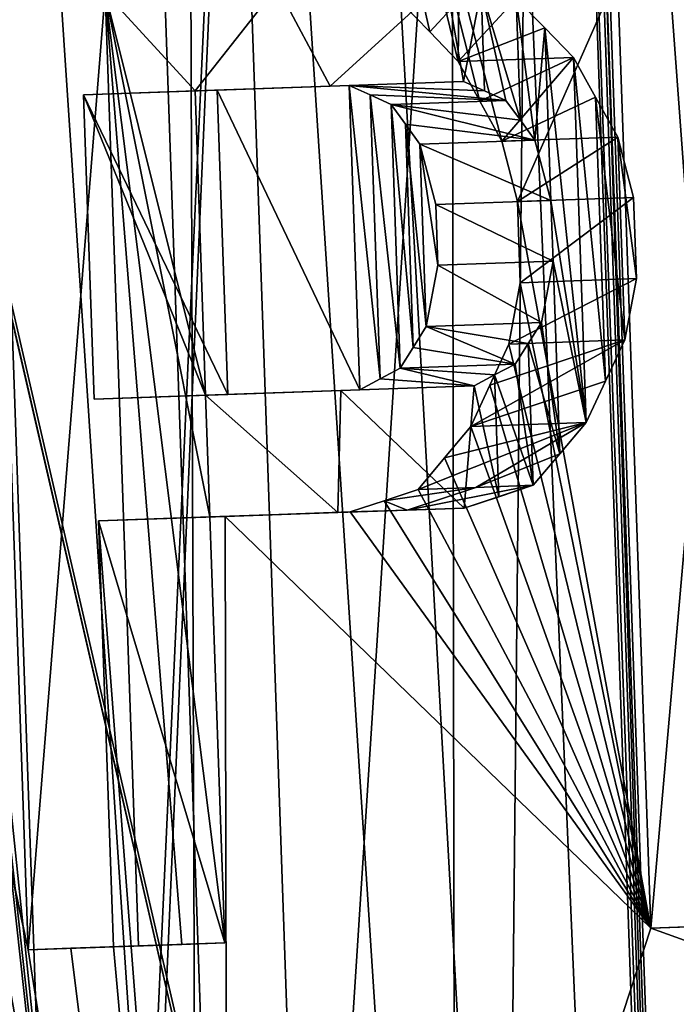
# Model space of a CAD drawing. Header units: millimetres. Extents: x -12 to 310, y -379 to 242.
# Tile 1039 of 1056: x 296.495 to 296.908, y -6.348 to -5.729. Entities that reach past the tile are written whole.
import ezdxf

# ---------------------------------------------------------------- set-up
doc = ezdxf.new("R2010")
doc.units = ezdxf.units.MM
doc.header["$LTSCALE"] = 65.185185
for name, color, linetype in [('3074', 7, 'CONTINUOUS'), ('3214', 7, 'CONTINUOUS'), ('3216', 7, 'CONTINUOUS'), ('3234', 7, 'CONTINUOUS'), ('3243', 7, 'CONTINUOUS'), ('3252', 7, 'CONTINUOUS'), ('3279', 7, 'CONTINUOUS'), ('3321', 7, 'CONTINUOUS'), ('3322', 7, 'CONTINUOUS'), ('3337', 7, 'CONTINUOUS'), ('3338', 7, 'CONTINUOUS'), ('3339', 7, 'CONTINUOUS'), ('3340', 7, 'CONTINUOUS'), ('3414', 7, 'CONTINUOUS'), ('3415', 7, 'CONTINUOUS'), ('3416', 7, 'CONTINUOUS'), ('3417', 7, 'CONTINUOUS'), ('3418', 7, 'CONTINUOUS'), ('3959', 7, 'CONTINUOUS'), ('3999', 7, 'CONTINUOUS'), ('4000', 7, 'CONTINUOUS'), ('4009', 7, 'CONTINUOUS'), ('4010', 7, 'CONTINUOUS'), ('4011', 7, 'CONTINUOUS'), ('4014', 7, 'CONTINUOUS'), ('4015', 7, 'CONTINUOUS'), ('4016', 7, 'CONTINUOUS'), ('4017', 7, 'CONTINUOUS'), ('4018', 7, 'CONTINUOUS'), ('4019', 7, 'CONTINUOUS'), ('4020', 7, 'CONTINUOUS'), ('4021', 7, 'CONTINUOUS'), ('4022', 7, 'CONTINUOUS'), ('4023', 7, 'CONTINUOUS'), ('4024', 7, 'CONTINUOUS'), ('4025', 7, 'CONTINUOUS'), ('4026', 7, 'CONTINUOUS'), ('4027', 7, 'CONTINUOUS'), ('4028', 7, 'CONTINUOUS'), ('4029', 7, 'CONTINUOUS'), ('4030', 7, 'CONTINUOUS'), ('4031', 7, 'CONTINUOUS'), ('4032', 7, 'CONTINUOUS'), ('4033', 7, 'CONTINUOUS'), ('4034', 7, 'CONTINUOUS')]:
    doc.layers.add(name, color=color, linetype=linetype)

msp = doc.modelspace()

# ---------------------------------------------------------------- linework, layer by layer
at = {"layer": '3074', "linetype": 'CONTINUOUS'}
for points in [[(75.3, -6.19459, -85), (75.3, 14, -85), (300.1, 14, -85), (75.3, -6.19459, -85)], [(75.3, -6.19459, -85), (300.1, 14, -85), (170.62996, 2.20925, -85), (75.3, -6.19459, -85)]]:
    msp.add_3dface(points, dxfattribs=at)
at = {"layer": '3214', "linetype": 'CONTINUOUS'}
for points in [[(295.97253, -1.52911, -54.60916), (296.81304, -9.20446, -54.96133), (300.35955, -1.37592, -58.99967), (295.97253, -1.52911, -54.60916)], [(296.81304, -9.20446, -54.96133), (301.23577, -9.05001, -60.20417), (300.35955, -1.37592, -58.99967), (296.81304, -9.20446, -54.96133)], [(290.24248, -9.4339, -53), (296.81304, -9.20446, -54.96133), (295.97253, -1.52911, -54.60916), (290.24248, -9.4339, -53)]]:
    msp.add_3dface(points, dxfattribs=at)
at = {"layer": '3216', "linetype": 'CONTINUOUS'}
for points in [[(295.96834, -1.52926, -75.39325), (301.96644, -1.3198, -65), (296.81304, -9.20446, -75.03867), (295.96834, -1.52926, -75.39325)], [(301.96644, -1.3198, -65), (301.1241, -5.85196, -69.79583), (296.81304, -9.20446, -75.03867), (301.96644, -1.3198, -65)], [(290.24248, -9.4339, -77), (295.96834, -1.52926, -75.39325), (296.81304, -9.20446, -75.03867), (290.24248, -9.4339, -77)], [(296.81304, -9.20446, -75.03867), (301.1241, -5.85196, -69.79583), (301.23577, -9.05001, -69.79583), (296.81304, -9.20446, -75.03867)]]:
    msp.add_3dface(points, dxfattribs=at)
at = {"layer": '3234', "linetype": 'CONTINUOUS'}
for points in [[(294.90485, 0.93512, -56.29446), (298.57859, 1.06341, -59.96436), (297.36202, -9.68559, -57.89358), (294.90485, 0.93512, -56.29446)], [(290.25992, -9.9336, -54.95), (294.90485, 0.93512, -56.29446), (297.36202, -9.68559, -57.89358), (290.25992, -9.9336, -54.95)]]:
    msp.add_3dface(points, dxfattribs=at)
at = {"layer": '3243', "linetype": 'CONTINUOUS'}
for points in [[(299.93038, 1.11062, -65), (294.91052, 0.93532, -73.70228), (300.3038, -9.58286, -65), (299.93038, 1.11062, -65)], [(294.91052, 0.93532, -73.70228), (290.25992, -9.9336, -75.05), (297.36202, -9.68559, -72.10642), (294.91052, 0.93532, -73.70228)], [(300.3038, -9.58286, -65), (294.91052, 0.93532, -73.70228), (297.36202, -9.68559, -72.10642), (300.3038, -9.58286, -65)]]:
    msp.add_3dface(points, dxfattribs=at)
at = {"layer": '3252', "linetype": 'CONTINUOUS'}
for points in [[(294.93208, -10.57093, -57.11792), (296.75393, -10.50731, -58.52997), (294.80832, -6.07251, -57.13765), (294.93208, -10.57093, -57.11792)], [(294.80832, -6.07251, -57.13765), (296.75393, -10.50731, -58.52997), (295.1906, -6.75189, -57.36234), (294.80832, -6.07251, -57.13765)]]:
    msp.add_3dface(points, dxfattribs=at)
at = {"layer": '3279', "linetype": 'CONTINUOUS'}
for points in [[(297.95573, -4.46169, -69.64707), (296.75393, -10.50731, -71.47003), (296.54453, -4.51097, -71.47003), (297.95573, -4.46169, -69.64707)], [(298.16513, -10.45803, -69.64707), (296.75393, -10.50731, -71.47003), (297.95573, -4.46169, -69.64707), (298.16513, -10.45803, -69.64707)], [(294.93208, -10.57093, -72.88208), (294.72269, -4.57459, -72.88208), (296.54453, -4.51097, -71.47003), (294.93208, -10.57093, -72.88208)], [(296.75393, -10.50731, -71.47003), (294.93208, -10.57093, -72.88208), (296.54453, -4.51097, -71.47003), (296.75393, -10.50731, -71.47003)]]:
    msp.add_3dface(points, dxfattribs=at)
at = {"layer": '3321', "linetype": 'CONTINUOUS'}
for points in [[(296.81558, -4.5015, -63.11433), (297.00922, -4.49474, -64.04833), (296.99007, -9.49846, -63.11433), (296.81558, -4.5015, -63.11433)], [(297.00922, -4.49474, -65.95167), (296.81558, -4.5015, -66.88567), (297.18372, -9.4917, -65.95167), (297.00922, -4.49474, -65.95167)], [(297.18372, -9.4917, -65.95167), (296.81558, -4.5015, -66.88567), (296.99007, -9.49846, -66.88567), (297.18372, -9.4917, -65.95167)]]:
    msp.add_3dface(points, dxfattribs=at)
at = {"layer": '3322', "linetype": 'CONTINUOUS'}
for points in [[(296.82214, -4.50127, -63.05733), (296.81558, -4.5015, -63.11433), (297.08608, -11.99663, -63), (296.82214, -4.50127, -63.05733)], [(296.81558, -4.5015, -63.11433), (296.99007, -9.49846, -63.11433), (297.08608, -11.99663, -63), (296.81558, -4.5015, -63.11433)], [(296.82434, -4.5012, -63), (296.82214, -4.50127, -63.05733), (297.08608, -11.99663, -63), (296.82434, -4.5012, -63)]]:
    msp.add_3dface(points, dxfattribs=at)
at = {"layer": '3337', "linetype": 'CONTINUOUS'}
for points in [[(296.31312, -4.51905, -60.28893), (296.82434, -4.5012, -61), (296.33949, -12.0227, -60.25001), (296.31312, -4.51905, -60.28893)], [(296.33949, -12.0227, -60.25001), (296.82434, -4.5012, -61), (297.08608, -11.99663, -61), (296.33949, -12.0227, -60.25001)]]:
    msp.add_3dface(points, dxfattribs=at)
at = {"layer": '3338', "linetype": 'CONTINUOUS'}
for points in [[(296.82434, -4.5012, -61), (296.66722, -4.50668, -61.45933), (297.08608, -11.99663, -61), (296.82434, -4.5012, -61)], [(296.66722, -4.50668, -61.45933), (296.26196, -4.52084, -61.72624), (297.08608, -11.99663, -61), (296.66722, -4.50668, -61.45933)], [(296.26196, -4.52084, -61.72624), (296.43646, -9.51779, -61.72624), (297.08608, -11.99663, -61), (296.26196, -4.52084, -61.72624)]]:
    msp.add_3dface(points, dxfattribs=at)
at = {"layer": '3339', "linetype": 'CONTINUOUS'}
for points in [[(296.4411, -4.51458, -62.09013), (296.59886, -4.50907, -62.4638), (296.61559, -9.51153, -62.09013), (296.4411, -4.51458, -62.09013)], [(296.59886, -4.50907, -62.4638), (296.77336, -9.50603, -62.4638), (296.61559, -9.51153, -62.09013), (296.59886, -4.50907, -62.4638)], [(296.4411, -4.51458, -62.09013), (296.61559, -9.51153, -62.09013), (296.43646, -9.51779, -61.72624), (296.4411, -4.51458, -62.09013)]]:
    msp.add_3dface(points, dxfattribs=at)
at = {"layer": '3340', "linetype": 'CONTINUOUS'}
for points in [[(296.76559, -4.50325, -62.70917), (296.82434, -4.5012, -63), (296.77336, -9.50603, -62.4638), (296.76559, -4.50325, -62.70917)], [(296.82434, -4.5012, -63), (297.08608, -11.99663, -63), (296.77336, -9.50603, -62.4638), (296.82434, -4.5012, -63)], [(296.59886, -4.50907, -62.4638), (296.76559, -4.50325, -62.70917), (296.77336, -9.50603, -62.4638), (296.59886, -4.50907, -62.4638)]]:
    msp.add_3dface(points, dxfattribs=at)
at = {"layer": '3414', "linetype": 'CONTINUOUS'}
for points in [[(296.82434, -4.5012, -69), (296.31312, -4.51905, -69.71107), (297.08608, -11.99663, -69), (296.82434, -4.5012, -69)], [(296.31312, -4.51905, -69.71107), (296.33359, -12.02291, -69.74999), (297.08608, -11.99663, -69), (296.31312, -4.51905, -69.71107)]]:
    msp.add_3dface(points, dxfattribs=at)
at = {"layer": '3415', "linetype": 'CONTINUOUS'}
for points in [[(296.66724, -4.50668, -68.54069), (296.82434, -4.5012, -69), (296.33949, -12.0227, -68.25001), (296.66724, -4.50668, -68.54069)], [(296.82434, -4.5012, -69), (297.08608, -11.99663, -69), (296.33949, -12.0227, -68.25001), (296.82434, -4.5012, -69)], [(296.26196, -4.52084, -68.27376), (296.66724, -4.50668, -68.54069), (296.43646, -9.51779, -68.27376), (296.26196, -4.52084, -68.27376)], [(296.43646, -9.51779, -68.27376), (296.66724, -4.50668, -68.54069), (296.33949, -12.0227, -68.25001), (296.43646, -9.51779, -68.27376)]]:
    msp.add_3dface(points, dxfattribs=at)
at = {"layer": '3416', "linetype": 'CONTINUOUS'}
for points in [[(296.59886, -4.50907, -67.5362), (296.4411, -4.51458, -67.90987), (296.77336, -9.50603, -67.5362), (296.59886, -4.50907, -67.5362)], [(296.4411, -4.51458, -67.90987), (296.26196, -4.52084, -68.27376), (296.61559, -9.51153, -67.90987), (296.4411, -4.51458, -67.90987)], [(296.4411, -4.51458, -67.90987), (296.61559, -9.51153, -67.90987), (296.77336, -9.50603, -67.5362), (296.4411, -4.51458, -67.90987)], [(296.26196, -4.52084, -68.27376), (296.43646, -9.51779, -68.27376), (296.61559, -9.51153, -67.90987), (296.26196, -4.52084, -68.27376)]]:
    msp.add_3dface(points, dxfattribs=at)
at = {"layer": '3417', "linetype": 'CONTINUOUS'}
for points in [[(296.82434, -4.5012, -67), (296.76559, -4.50325, -67.29083), (297.08608, -11.99663, -67), (296.82434, -4.5012, -67)], [(296.76559, -4.50325, -67.29083), (296.59886, -4.50907, -67.5362), (297.08608, -11.99663, -67), (296.76559, -4.50325, -67.29083)], [(296.59886, -4.50907, -67.5362), (296.77336, -9.50603, -67.5362), (297.08608, -11.99663, -67), (296.59886, -4.50907, -67.5362)]]:
    msp.add_3dface(points, dxfattribs=at)
at = {"layer": '3418', "linetype": 'CONTINUOUS'}
for points in [[(296.81558, -4.5015, -66.88567), (296.82214, -4.50127, -66.94267), (296.99007, -9.49846, -66.88567), (296.81558, -4.5015, -66.88567)], [(296.82214, -4.50127, -66.94267), (296.82434, -4.5012, -67), (296.99007, -9.49846, -66.88567), (296.82214, -4.50127, -66.94267)], [(296.99007, -9.49846, -66.88567), (296.82434, -4.5012, -67), (297.08608, -11.99663, -67), (296.99007, -9.49846, -66.88567)]]:
    msp.add_3dface(points, dxfattribs=at)
at = {"layer": '3959', "linetype": 'CONTINUOUS'}
for points in [[(296.87134, -5.70029, -58.82823), (296.56622, -4.91055, -58.53771), (296.80838, -5.843, -58.75472), (296.87134, -5.70029, -58.82823)], [(296.80838, -5.843, -58.75472), (296.56622, -4.91055, -58.53771), (296.7985, -5.80502, -58.74558), (296.80838, -5.843, -58.75472)], [(296.7985, -5.80502, -58.74558), (296.56622, -4.91055, -58.53771), (296.78478, -5.77995, -58.7319), (296.7985, -5.80502, -58.74558)], [(296.78478, -5.77995, -58.7319), (296.56622, -4.91055, -58.53771), (296.77104, -5.75489, -58.71825), (296.78478, -5.77995, -58.7319)], [(296.77104, -5.75489, -58.71825), (296.56622, -4.91055, -58.53771), (296.75319, -5.73635, -58.70009), (296.77104, -5.75489, -58.71825)], [(296.75319, -5.73635, -58.70009), (296.56622, -4.91055, -58.53771), (296.73529, -5.71778, -58.68198), (296.75319, -5.73635, -58.70009)], [(296.89228, -6.29992, -58.82823), (296.87134, -5.70029, -58.82823), (296.80838, -5.843, -58.75472), (296.89228, -6.29992, -58.82823)], [(296.50048, -6.3136, -58.42478), (296.47954, -5.71397, -58.42478), (296.40313, -5.85716, -58.347), (296.50048, -6.3136, -58.42478)], [(296.81016, -5.89403, -58.75472), (296.89228, -6.29992, -58.82823), (296.80838, -5.843, -58.75472), (296.81016, -5.89403, -58.75472)], [(296.41448, -5.92061, -58.35563), (296.50048, -6.3136, -58.42478), (296.40313, -5.85716, -58.347), (296.41448, -5.92061, -58.35563)], [(296.80296, -5.9326, -58.74558), (296.89228, -6.29992, -58.82823), (296.81016, -5.89403, -58.75472), (296.80296, -5.9326, -58.74558)], [(296.62652, -7.10959, -58.52123), (296.50048, -6.3136, -58.42478), (296.41448, -5.92061, -58.35563), (296.62652, -7.10959, -58.52123)], [(296.42114, -6.112, -58.35561), (296.62652, -7.10959, -58.52123), (296.41448, -5.92061, -58.35563), (296.42114, -6.112, -58.35561)], [(296.79102, -5.95857, -58.7319), (296.89228, -6.29992, -58.82823), (296.80296, -5.9326, -58.74558), (296.79102, -5.95857, -58.7319)], [(296.77905, -5.98454, -58.71825), (296.89228, -6.29992, -58.82823), (296.79102, -5.95857, -58.7319), (296.77905, -5.98454, -58.71825)], [(296.76254, -6.00426, -58.7001), (296.89228, -6.29992, -58.82823), (296.77905, -5.98454, -58.71825), (296.76254, -6.00426, -58.7001)], [(296.74598, -6.02404, -58.68198), (296.89228, -6.29992, -58.82823), (296.76254, -6.00426, -58.7001), (296.74598, -6.02404, -58.68198)], [(296.72459, -6.03114, -58.65941), (296.89228, -6.29992, -58.82823), (296.74598, -6.02404, -58.68198), (296.72459, -6.03114, -58.65941)], [(296.70312, -6.03825, -58.6369), (296.89228, -6.29992, -58.82823), (296.72459, -6.03114, -58.65941), (296.70312, -6.03825, -58.6369)], [(296.54478, -6.04381, -58.47716), (296.62652, -7.10959, -58.52123), (296.62444, -6.04103, -58.55655), (296.54478, -6.04381, -58.47716)], [(296.55413, -6.31173, -58.47716), (296.62652, -7.10959, -58.52123), (296.54478, -6.04381, -58.47716), (296.55413, -6.31173, -58.47716)], [(296.62444, -6.04103, -58.55655), (296.89228, -6.29992, -58.82823), (296.70312, -6.03825, -58.6369), (296.62444, -6.04103, -58.55655)], [(296.62652, -7.10959, -58.52123), (296.89228, -6.29992, -58.82823), (296.62444, -6.04103, -58.55655), (296.62652, -7.10959, -58.52123)], [(296.41426, -6.1761, -58.347), (296.62652, -7.10959, -58.52123), (296.42114, -6.112, -58.35561), (296.41426, -6.1761, -58.347)], [(296.40608, -6.20194, -58.33844), (296.62652, -7.10959, -58.52123), (296.41426, -6.1761, -58.347), (296.40608, -6.20194, -58.33844)], [(296.39787, -6.22777, -58.32987), (296.62652, -7.10959, -58.52123), (296.40608, -6.20194, -58.33844), (296.39787, -6.22777, -58.32987)], [(296.38052, -6.25393, -58.31278), (296.62652, -7.10959, -58.52123), (296.39787, -6.22777, -58.32987), (296.38052, -6.25393, -58.31278)], [(296.62652, -7.10959, -58.52123), (296.08109, -6.23883, -58.0458), (295.97604, -6.25528, -57.95691), (296.62652, -7.10959, -58.52123)], [(296.08109, -6.23883, -58.0458), (296.62652, -7.10959, -58.52123), (296.101, -6.26368, -58.06212), (296.08109, -6.23883, -58.0458)], [(296.36311, -6.28008, -58.29573), (296.62652, -7.10959, -58.52123), (296.38052, -6.25393, -58.31278), (296.36311, -6.28008, -58.29573)], [(295.97872, -6.33182, -57.95691), (296.62652, -7.10959, -58.52123), (295.97604, -6.25528, -57.95691), (295.97872, -6.33182, -57.95691)], [(296.101, -6.26368, -58.06212), (296.62652, -7.10959, -58.52123), (296.12087, -6.28854, -58.0785), (296.101, -6.26368, -58.06212)], [(296.34522, -6.29348, -58.27873), (296.62652, -7.10959, -58.52123), (296.36311, -6.28008, -58.29573), (296.34522, -6.29348, -58.27873)], [(296.12087, -6.28854, -58.0785), (296.62652, -7.10959, -58.52123), (296.14024, -6.30063, -58.09491), (296.12087, -6.28854, -58.0785)], [(296.32727, -6.30691, -58.26178), (296.62652, -7.10959, -58.52123), (296.34522, -6.29348, -58.27873), (296.32727, -6.30691, -58.26178)], [(296.89228, -6.29992, -58.82823), (297.73995, -6.60493, -59.89222), (297.04227, -6.29468, -58.99662), (296.89228, -6.29992, -58.82823)], [(296.62652, -7.10959, -58.52123), (296.15956, -6.31277, -58.11138), (296.14024, -6.30063, -58.09491), (296.62652, -7.10959, -58.52123)], [(296.62652, -7.10959, -58.52123), (297.73995, -6.60493, -59.89222), (296.89228, -6.29992, -58.82823), (296.62652, -7.10959, -58.52123)], [(296.30443, -6.31406, -58.24065), (296.62652, -7.10959, -58.52123), (296.32727, -6.30691, -58.26178), (296.30443, -6.31406, -58.24065)], [(296.15956, -6.31277, -58.11138), (296.62652, -7.10959, -58.52123), (296.18331, -6.31829, -58.13203), (296.15956, -6.31277, -58.11138)], [(296.28152, -6.32122, -58.2196), (296.62652, -7.10959, -58.52123), (296.30443, -6.31406, -58.24065), (296.28152, -6.32122, -58.2196)], [(296.50048, -6.3136, -58.42478), (296.62652, -7.10959, -58.52123), (296.52736, -6.31267, -58.45091), (296.50048, -6.3136, -58.42478)], [(296.62652, -7.10959, -58.52123), (296.55413, -6.31173, -58.47716), (296.52736, -6.31267, -58.45091), (296.62652, -7.10959, -58.52123)], [(296.18331, -6.31829, -58.13203), (296.62652, -7.10959, -58.52123), (296.20699, -6.32382, -58.15277), (296.18331, -6.31829, -58.13203)], [(296.20699, -6.32382, -58.15277), (296.62652, -7.10959, -58.52123), (296.24435, -6.32255, -58.18608), (296.20699, -6.32382, -58.15277)], [(296.24435, -6.32255, -58.18608), (296.62652, -7.10959, -58.52123), (296.28152, -6.32122, -58.2196), (296.24435, -6.32255, -58.18608)], [(295.80263, -6.33797, -57.81444), (296.62652, -7.10959, -58.52123), (295.97872, -6.33182, -57.95691), (295.80263, -6.33797, -57.81444)], [(295.62308, -6.34424, -57.67637), (296.62652, -7.10959, -58.52123), (295.80263, -6.33797, -57.81444), (295.62308, -6.34424, -57.67637)], [(295.49581, -6.34869, -57.5827), (296.62652, -7.10959, -58.52123), (295.54187, -6.34708, -57.61621), (295.49581, -6.34869, -57.5827)], [(296.62652, -7.10959, -58.52123), (295.62308, -6.34424, -57.67637), (295.54187, -6.34708, -57.61621), (296.62652, -7.10959, -58.52123)]]:
    msp.add_3dface(points, dxfattribs=at)
at = {"layer": '3999', "linetype": 'CONTINUOUS'}
msp.add_3dface([(296.89228, -6.29992, -58.82823), (297.04227, -6.29468, -58.99662), (296.96606, -6.29735, -58.76078), (296.89228, -6.29992, -58.82823)], dxfattribs=at)
at = {"layer": '4000', "linetype": 'CONTINUOUS'}
for points in [[(296.87134, -5.70029, -58.82823), (296.89228, -6.29992, -58.82823), (296.94512, -5.69771, -58.76078), (296.87134, -5.70029, -58.82823)], [(296.89228, -6.29992, -58.82823), (296.96606, -6.29735, -58.76078), (296.94512, -5.69771, -58.76078), (296.89228, -6.29992, -58.82823)]]:
    msp.add_3dface(points, dxfattribs=at)
at = {"layer": '4009', "linetype": 'CONTINUOUS'}
for points in [[(296.62422, -6.30928, -58.40587), (296.54478, -6.04381, -58.47716), (296.61486, -6.04136, -58.40587), (296.62422, -6.30928, -58.40587)], [(296.55413, -6.31173, -58.47716), (296.54478, -6.04381, -58.47716), (296.62422, -6.30928, -58.40587), (296.55413, -6.31173, -58.47716)]]:
    msp.add_3dface(points, dxfattribs=at)
at = {"layer": '4010', "linetype": 'CONTINUOUS'}
for points in [[(296.50048, -6.3136, -58.42478), (296.52736, -6.31267, -58.45091), (296.62422, -6.30928, -58.40587), (296.50048, -6.3136, -58.42478)], [(296.50048, -6.3136, -58.42478), (296.62422, -6.30928, -58.40587), (296.59716, -6.31023, -58.37934), (296.50048, -6.3136, -58.42478)], [(296.56998, -6.31118, -58.35292), (296.50048, -6.3136, -58.42478), (296.59716, -6.31023, -58.37934), (296.56998, -6.31118, -58.35292)], [(296.52736, -6.31267, -58.45091), (296.55413, -6.31173, -58.47716), (296.62422, -6.30928, -58.40587), (296.52736, -6.31267, -58.45091)]]:
    msp.add_3dface(points, dxfattribs=at)
at = {"layer": '4011', "linetype": 'CONTINUOUS'}
for points in [[(296.47954, -5.71397, -58.42478), (296.50048, -6.3136, -58.42478), (296.54904, -5.71154, -58.35292), (296.47954, -5.71397, -58.42478)], [(296.50048, -6.3136, -58.42478), (296.56998, -6.31118, -58.35292), (296.54904, -5.71154, -58.35292), (296.50048, -6.3136, -58.42478)]]:
    msp.add_3dface(points, dxfattribs=at)
at = {"layer": '4014', "linetype": 'CONTINUOUS'}
for points in [[(296.77104, -5.75489, -58.71825), (296.77147, -5.71655, -58.64741), (296.80757, -5.71532, -58.61292), (296.77104, -5.75489, -58.71825)], [(296.77104, -5.75489, -58.71825), (296.80757, -5.71532, -58.61292), (296.82566, -5.73381, -58.63124), (296.77104, -5.75489, -58.71825)], [(296.75319, -5.73635, -58.70009), (296.73529, -5.71778, -58.68198), (296.77147, -5.71655, -58.64741), (296.75319, -5.73635, -58.70009)], [(296.77104, -5.75489, -58.71825), (296.75319, -5.73635, -58.70009), (296.77147, -5.71655, -58.64741), (296.77104, -5.75489, -58.71825)], [(296.8437, -5.75235, -58.6496), (296.77104, -5.75489, -58.71825), (296.82566, -5.73381, -58.63124), (296.8437, -5.75235, -58.6496)]]:
    msp.add_3dface(points, dxfattribs=at)
at = {"layer": '4015', "linetype": 'CONTINUOUS'}
for points in [[(296.78478, -5.77995, -58.7319), (296.77104, -5.75489, -58.71825), (296.8437, -5.75235, -58.6496), (296.78478, -5.77995, -58.7319)], [(296.7985, -5.80502, -58.74558), (296.78478, -5.77995, -58.7319), (296.8437, -5.75235, -58.6496), (296.7985, -5.80502, -58.74558)], [(296.8437, -5.75235, -58.6496), (296.85759, -5.77741, -58.6634), (296.7985, -5.80502, -58.74558), (296.8437, -5.75235, -58.6496)], [(296.87145, -5.80247, -58.67723), (296.7985, -5.80502, -58.74558), (296.85759, -5.77741, -58.6634), (296.87145, -5.80247, -58.67723)]]:
    msp.add_3dface(points, dxfattribs=at)
at = {"layer": '4016', "linetype": 'CONTINUOUS'}
for points in [[(296.80838, -5.843, -58.75472), (296.7985, -5.80502, -58.74558), (296.87145, -5.80247, -58.67723), (296.80838, -5.843, -58.75472)], [(296.80838, -5.843, -58.75472), (296.87145, -5.80247, -58.67723), (296.88142, -5.84045, -58.68646), (296.80838, -5.843, -58.75472)]]:
    msp.add_3dface(points, dxfattribs=at)
at = {"layer": '4017', "linetype": 'CONTINUOUS'}
for points in [[(296.81016, -5.89403, -58.75472), (296.80838, -5.843, -58.75472), (296.88142, -5.84045, -58.68646), (296.81016, -5.89403, -58.75472)], [(296.81016, -5.89403, -58.75472), (296.88142, -5.84045, -58.68646), (296.8832, -5.89148, -58.68646), (296.81016, -5.89403, -58.75472)]]:
    msp.add_3dface(points, dxfattribs=at)
at = {"layer": '4018', "linetype": 'CONTINUOUS'}
for points in [[(296.80296, -5.9326, -58.74558), (296.81016, -5.89403, -58.75472), (296.8832, -5.89148, -58.68646), (296.80296, -5.9326, -58.74558)], [(296.80296, -5.9326, -58.74558), (296.8832, -5.89148, -58.68646), (296.87591, -5.93006, -58.67723), (296.80296, -5.9326, -58.74558)]]:
    msp.add_3dface(points, dxfattribs=at)
at = {"layer": '4019', "linetype": 'CONTINUOUS'}
for points in [[(296.77905, -5.98454, -58.71825), (296.79102, -5.95857, -58.7319), (296.87591, -5.93006, -58.67723), (296.77905, -5.98454, -58.71825)], [(296.77905, -5.98454, -58.71825), (296.87591, -5.93006, -58.67723), (296.86383, -5.95602, -58.6634), (296.77905, -5.98454, -58.71825)], [(296.79102, -5.95857, -58.7319), (296.80296, -5.9326, -58.74558), (296.87591, -5.93006, -58.67723), (296.79102, -5.95857, -58.7319)], [(296.85172, -5.982, -58.6496), (296.77905, -5.98454, -58.71825), (296.86383, -5.95602, -58.6634), (296.85172, -5.982, -58.6496)]]:
    msp.add_3dface(points, dxfattribs=at)
at = {"layer": '4020', "linetype": 'CONTINUOUS'}
for points in [[(296.74598, -6.02404, -58.68198), (296.76254, -6.00426, -58.7001), (296.85172, -5.982, -58.6496), (296.74598, -6.02404, -58.68198)], [(296.74598, -6.02404, -58.68198), (296.85172, -5.982, -58.6496), (296.78218, -6.02275, -58.6474), (296.74598, -6.02404, -58.68198)], [(296.76254, -6.00426, -58.7001), (296.77905, -5.98454, -58.71825), (296.85172, -5.982, -58.6496), (296.76254, -6.00426, -58.7001)], [(296.78218, -6.02275, -58.6474), (296.85172, -5.982, -58.6496), (296.83502, -6.00174, -58.63124), (296.78218, -6.02275, -58.6474)], [(296.81826, -6.02145, -58.61292), (296.78218, -6.02275, -58.6474), (296.83502, -6.00174, -58.63124), (296.81826, -6.02145, -58.61292)]]:
    msp.add_3dface(points, dxfattribs=at)
at = {"layer": '4021', "linetype": 'CONTINUOUS'}
for points in [[(296.72459, -6.03114, -58.65941), (296.74598, -6.02404, -58.68198), (296.78218, -6.02275, -58.6474), (296.72459, -6.03114, -58.65941)], [(296.72459, -6.03114, -58.65941), (296.78218, -6.02275, -58.6474), (296.73904, -6.03703, -58.60214), (296.72459, -6.03114, -58.65941)], [(296.78218, -6.02275, -58.6474), (296.81826, -6.02145, -58.61292), (296.73904, -6.03703, -58.60214), (296.78218, -6.02275, -58.6474)], [(296.73904, -6.03703, -58.60214), (296.81826, -6.02145, -58.61292), (296.77495, -6.0358, -58.56737), (296.73904, -6.03703, -58.60214)], [(296.77495, -6.0358, -58.56737), (296.81826, -6.02145, -58.61292), (296.79664, -6.02863, -58.59011), (296.77495, -6.0358, -58.56737)], [(296.70312, -6.03825, -58.6369), (296.72459, -6.03114, -58.65941), (296.73904, -6.03703, -58.60214), (296.70312, -6.03825, -58.6369)]]:
    msp.add_3dface(points, dxfattribs=at)
at = {"layer": '4022', "linetype": 'CONTINUOUS'}
for points in [[(296.73904, -6.03703, -58.60214), (296.77495, -6.0358, -58.56737), (296.6954, -6.03855, -58.48613), (296.73904, -6.03703, -58.60214)], [(296.70312, -6.03825, -58.6369), (296.73904, -6.03703, -58.60214), (296.6954, -6.03855, -58.48613), (296.70312, -6.03825, -58.6369)], [(296.54478, -6.04381, -58.47716), (296.62444, -6.04103, -58.55655), (296.61486, -6.04136, -58.40587), (296.54478, -6.04381, -58.47716)], [(296.61486, -6.04136, -58.40587), (296.62444, -6.04103, -58.55655), (296.6954, -6.03855, -58.48613), (296.61486, -6.04136, -58.40587)], [(296.62444, -6.04103, -58.55655), (296.70312, -6.03825, -58.6369), (296.6954, -6.03855, -58.48613), (296.62444, -6.04103, -58.55655)]]:
    msp.add_3dface(points, dxfattribs=at)
at = {"layer": '4023', "linetype": 'CONTINUOUS'}
for points in [[(296.65708, -5.70777, -58.45926), (296.54904, -5.71154, -58.35292), (296.60551, -5.77344, -58.40587), (296.65708, -5.70777, -58.45926)], [(296.69049, -5.77047, -58.49061), (296.65708, -5.70777, -58.45926), (296.60551, -5.77344, -58.40587), (296.69049, -5.77047, -58.49061)], [(296.76336, -5.70406, -58.56737), (296.65708, -5.70777, -58.45926), (296.69049, -5.77047, -58.49061), (296.76336, -5.70406, -58.56737)], [(296.77437, -5.76754, -58.57645), (296.76336, -5.70406, -58.56737), (296.69049, -5.77047, -58.49061), (296.77437, -5.76754, -58.57645)], [(296.78551, -5.70967, -58.59011), (296.76336, -5.70406, -58.56737), (296.77437, -5.76754, -58.57645), (296.78551, -5.70967, -58.59011)], [(296.62422, -6.30928, -58.40587), (296.61486, -6.04136, -58.40587), (296.54904, -5.71154, -58.35292), (296.62422, -6.30928, -58.40587)], [(296.59716, -6.31023, -58.37934), (296.62422, -6.30928, -58.40587), (296.54904, -5.71154, -58.35292), (296.59716, -6.31023, -58.37934)], [(296.54904, -5.71154, -58.35292), (296.61486, -6.04136, -58.40587), (296.61219, -5.96481, -58.40587), (296.54904, -5.71154, -58.35292)], [(296.56998, -6.31118, -58.35292), (296.59716, -6.31023, -58.37934), (296.54904, -5.71154, -58.35292), (296.56998, -6.31118, -58.35292)], [(296.60551, -5.77344, -58.40587), (296.54904, -5.71154, -58.35292), (296.61219, -5.96481, -58.40587), (296.60551, -5.77344, -58.40587)], [(296.78773, -5.77346, -58.59011), (296.78551, -5.70967, -58.59011), (296.77437, -5.76754, -58.57645), (296.78773, -5.77346, -58.59011)], [(296.80757, -5.71532, -58.61292), (296.78551, -5.70967, -58.59011), (296.81025, -5.79184, -58.61293), (296.80757, -5.71532, -58.61292)], [(296.81025, -5.79184, -58.61293), (296.78551, -5.70967, -58.59011), (296.80107, -5.77938, -58.60379), (296.81025, -5.79184, -58.61293)], [(296.80107, -5.77938, -58.60379), (296.78551, -5.70967, -58.59011), (296.78773, -5.77346, -58.59011), (296.80107, -5.77938, -58.60379)], [(296.82566, -5.73381, -58.63124), (296.80757, -5.71532, -58.61292), (296.81941, -5.80429, -58.62208), (296.82566, -5.73381, -58.63124)], [(296.81941, -5.80429, -58.62208), (296.80757, -5.71532, -58.61292), (296.81025, -5.79184, -58.61293), (296.81941, -5.80429, -58.62208)], [(296.82945, -5.84226, -58.63124), (296.82566, -5.73381, -58.63124), (296.81941, -5.80429, -58.62208), (296.82945, -5.84226, -58.63124)], [(296.8437, -5.75235, -58.6496), (296.82566, -5.73381, -58.63124), (296.85172, -5.982, -58.6496), (296.8437, -5.75235, -58.6496)], [(296.85172, -5.982, -58.6496), (296.82566, -5.73381, -58.63124), (296.82945, -5.84226, -58.63124), (296.85172, -5.982, -58.6496)], [(296.85759, -5.77741, -58.6634), (296.8437, -5.75235, -58.6496), (296.86383, -5.95602, -58.6634), (296.85759, -5.77741, -58.6634)], [(296.8437, -5.75235, -58.6496), (296.85172, -5.982, -58.6496), (296.86383, -5.95602, -58.6634), (296.8437, -5.75235, -58.6496)], [(296.87145, -5.80247, -58.67723), (296.85759, -5.77741, -58.6634), (296.87591, -5.93006, -58.67723), (296.87145, -5.80247, -58.67723)], [(296.87591, -5.93006, -58.67723), (296.85759, -5.77741, -58.6634), (296.86383, -5.95602, -58.6634), (296.87591, -5.93006, -58.67723)], [(296.88142, -5.84045, -58.68646), (296.87145, -5.80247, -58.67723), (296.8832, -5.89148, -58.68646), (296.88142, -5.84045, -58.68646)], [(296.8832, -5.89148, -58.68646), (296.87145, -5.80247, -58.67723), (296.87591, -5.93006, -58.67723), (296.8832, -5.89148, -58.68646)], [(296.83079, -5.88054, -58.63124), (296.85172, -5.982, -58.6496), (296.82945, -5.84226, -58.63124), (296.83079, -5.88054, -58.63124)], [(296.82342, -5.91911, -58.62208), (296.83502, -6.00174, -58.63124), (296.83079, -5.88054, -58.63124), (296.82342, -5.91911, -58.62208)], [(296.83502, -6.00174, -58.63124), (296.85172, -5.982, -58.6496), (296.83079, -5.88054, -58.63124), (296.83502, -6.00174, -58.63124)], [(296.81515, -5.93218, -58.61293), (296.83502, -6.00174, -58.63124), (296.82342, -5.91911, -58.62208), (296.81515, -5.93218, -58.61293)], [(296.80686, -5.94524, -58.60379), (296.81826, -6.02145, -58.61292), (296.81515, -5.93218, -58.61293), (296.80686, -5.94524, -58.60379)], [(296.81826, -6.02145, -58.61292), (296.83502, -6.00174, -58.63124), (296.81515, -5.93218, -58.61293), (296.81826, -6.02145, -58.61292)], [(296.79397, -5.95208, -58.59011), (296.81826, -6.02145, -58.61292), (296.80686, -5.94524, -58.60379), (296.79397, -5.95208, -58.59011)], [(296.78105, -5.95892, -58.57645), (296.79664, -6.02863, -58.59011), (296.79397, -5.95208, -58.59011), (296.78105, -5.95892, -58.57645)], [(296.79664, -6.02863, -58.59011), (296.81826, -6.02145, -58.61292), (296.79397, -5.95208, -58.59011), (296.79664, -6.02863, -58.59011)], [(296.61219, -5.96481, -58.40587), (296.6954, -6.03855, -58.48613), (296.69717, -5.96184, -58.49061), (296.61219, -5.96481, -58.40587)], [(296.6954, -6.03855, -58.48613), (296.77495, -6.0358, -58.56737), (296.69717, -5.96184, -58.49061), (296.6954, -6.03855, -58.48613)], [(296.77495, -6.0358, -58.56737), (296.78105, -5.95892, -58.57645), (296.69717, -5.96184, -58.49061), (296.77495, -6.0358, -58.56737)], [(296.77495, -6.0358, -58.56737), (296.79664, -6.02863, -58.59011), (296.78105, -5.95892, -58.57645), (296.77495, -6.0358, -58.56737)], [(296.61486, -6.04136, -58.40587), (296.6954, -6.03855, -58.48613), (296.61219, -5.96481, -58.40587), (296.61486, -6.04136, -58.40587)]]:
    msp.add_3dface(points, dxfattribs=at)
at = {"layer": '4024', "linetype": 'CONTINUOUS'}
for points in [[(296.78105, -5.95892, -58.57645), (296.73467, -5.94776, -58.67294), (296.72192, -5.95459, -58.65941), (296.78105, -5.95892, -58.57645)], [(296.79397, -5.95208, -58.59011), (296.80686, -5.94524, -58.60379), (296.73467, -5.94776, -58.67294), (296.79397, -5.95208, -58.59011)], [(296.78105, -5.95892, -58.57645), (296.79397, -5.95208, -58.59011), (296.73467, -5.94776, -58.67294), (296.78105, -5.95892, -58.57645)], [(296.70914, -5.96143, -58.6459), (296.78105, -5.95892, -58.57645), (296.72192, -5.95459, -58.65941), (296.70914, -5.96143, -58.6459)]]:
    msp.add_3dface(points, dxfattribs=at)
at = {"layer": '4025', "linetype": 'CONTINUOUS'}
for points in [[(296.61949, -5.77295, -58.56099), (296.70914, -5.96143, -58.6459), (296.70246, -5.77005, -58.6459), (296.61949, -5.77295, -58.56099)], [(296.70914, -5.96143, -58.6459), (296.72192, -5.95459, -58.65941), (296.70246, -5.77005, -58.6459), (296.70914, -5.96143, -58.6459)], [(296.70246, -5.77005, -58.6459), (296.72192, -5.95459, -58.65941), (296.71568, -5.77598, -58.65941), (296.70246, -5.77005, -58.6459)], [(296.53542, -5.77589, -58.47716), (296.62617, -5.96432, -58.56099), (296.61949, -5.77295, -58.56099), (296.53542, -5.77589, -58.47716)], [(296.54211, -5.96726, -58.47716), (296.62617, -5.96432, -58.56099), (296.53542, -5.77589, -58.47716), (296.54211, -5.96726, -58.47716)], [(296.62617, -5.96432, -58.56099), (296.70914, -5.96143, -58.6459), (296.61949, -5.77295, -58.56099), (296.62617, -5.96432, -58.56099)], [(296.72192, -5.95459, -58.65941), (296.73467, -5.94776, -58.67294), (296.71568, -5.77598, -58.65941), (296.72192, -5.95459, -58.65941)], [(296.71568, -5.77598, -58.65941), (296.73467, -5.94776, -58.67294), (296.72888, -5.78191, -58.67294), (296.71568, -5.77598, -58.65941)], [(296.72888, -5.78191, -58.67294), (296.73467, -5.94776, -58.67294), (296.74286, -5.9347, -58.68198), (296.72888, -5.78191, -58.67294)], [(296.73796, -5.79436, -58.68198), (296.72888, -5.78191, -58.67294), (296.74286, -5.9347, -58.68198), (296.73796, -5.79436, -58.68198)], [(296.74702, -5.80682, -58.69103), (296.73796, -5.79436, -58.68198), (296.75103, -5.92164, -58.69103), (296.74702, -5.80682, -58.69103)], [(296.75103, -5.92164, -58.69103), (296.73796, -5.79436, -58.68198), (296.74286, -5.9347, -58.68198), (296.75103, -5.92164, -58.69103)], [(296.75697, -5.84479, -58.70009), (296.74702, -5.80682, -58.69103), (296.75831, -5.88307, -58.70009), (296.75697, -5.84479, -58.70009)], [(296.75831, -5.88307, -58.70009), (296.74702, -5.80682, -58.69103), (296.75103, -5.92164, -58.69103), (296.75831, -5.88307, -58.70009)]]:
    msp.add_3dface(points, dxfattribs=at)
at = {"layer": '4026', "linetype": 'CONTINUOUS'}
for points in [[(296.61219, -5.96481, -58.40587), (296.69717, -5.96184, -58.49061), (296.54211, -5.96726, -58.47716), (296.61219, -5.96481, -58.40587)], [(296.69717, -5.96184, -58.49061), (296.62617, -5.96432, -58.56099), (296.54211, -5.96726, -58.47716), (296.69717, -5.96184, -58.49061)], [(296.69717, -5.96184, -58.49061), (296.70914, -5.96143, -58.6459), (296.62617, -5.96432, -58.56099), (296.69717, -5.96184, -58.49061)], [(296.69717, -5.96184, -58.49061), (296.78105, -5.95892, -58.57645), (296.70914, -5.96143, -58.6459), (296.69717, -5.96184, -58.49061)]]:
    msp.add_3dface(points, dxfattribs=at)
at = {"layer": '4027', "linetype": 'CONTINUOUS'}
for points in [[(296.60551, -5.77344, -58.40587), (296.61219, -5.96481, -58.40587), (296.53542, -5.77589, -58.47716), (296.60551, -5.77344, -58.40587)], [(296.61219, -5.96481, -58.40587), (296.54211, -5.96726, -58.47716), (296.53542, -5.77589, -58.47716), (296.61219, -5.96481, -58.40587)]]:
    msp.add_3dface(points, dxfattribs=at)
at = {"layer": '4028', "linetype": 'CONTINUOUS'}
for points in [[(296.69049, -5.77047, -58.49061), (296.60551, -5.77344, -58.40587), (296.61949, -5.77295, -58.56099), (296.69049, -5.77047, -58.49061)], [(296.69049, -5.77047, -58.49061), (296.61949, -5.77295, -58.56099), (296.70246, -5.77005, -58.6459), (296.69049, -5.77047, -58.49061)], [(296.77437, -5.76754, -58.57645), (296.69049, -5.77047, -58.49061), (296.70246, -5.77005, -58.6459), (296.77437, -5.76754, -58.57645)], [(296.60551, -5.77344, -58.40587), (296.53542, -5.77589, -58.47716), (296.61949, -5.77295, -58.56099), (296.60551, -5.77344, -58.40587)]]:
    msp.add_3dface(points, dxfattribs=at)
at = {"layer": '4029', "linetype": 'CONTINUOUS'}
for points in [[(296.78773, -5.77346, -58.59011), (296.77437, -5.76754, -58.57645), (296.70246, -5.77005, -58.6459), (296.78773, -5.77346, -58.59011)], [(296.80107, -5.77938, -58.60379), (296.78773, -5.77346, -58.59011), (296.70246, -5.77005, -58.6459), (296.80107, -5.77938, -58.60379)], [(296.80107, -5.77938, -58.60379), (296.70246, -5.77005, -58.6459), (296.71568, -5.77598, -58.65941), (296.80107, -5.77938, -58.60379)], [(296.80107, -5.77938, -58.60379), (296.71568, -5.77598, -58.65941), (296.72888, -5.78191, -58.67294), (296.80107, -5.77938, -58.60379)]]:
    msp.add_3dface(points, dxfattribs=at)
at = {"layer": '4030', "linetype": 'CONTINUOUS'}
for points in [[(296.81025, -5.79184, -58.61293), (296.80107, -5.77938, -58.60379), (296.72888, -5.78191, -58.67294), (296.81025, -5.79184, -58.61293)], [(296.81941, -5.80429, -58.62208), (296.81025, -5.79184, -58.61293), (296.72888, -5.78191, -58.67294), (296.81941, -5.80429, -58.62208)], [(296.81941, -5.80429, -58.62208), (296.72888, -5.78191, -58.67294), (296.73796, -5.79436, -58.68198), (296.81941, -5.80429, -58.62208)], [(296.81941, -5.80429, -58.62208), (296.73796, -5.79436, -58.68198), (296.74702, -5.80682, -58.69103), (296.81941, -5.80429, -58.62208)]]:
    msp.add_3dface(points, dxfattribs=at)
at = {"layer": '4031', "linetype": 'CONTINUOUS'}
for points in [[(296.82945, -5.84226, -58.63124), (296.81941, -5.80429, -58.62208), (296.74702, -5.80682, -58.69103), (296.82945, -5.84226, -58.63124)], [(296.82945, -5.84226, -58.63124), (296.74702, -5.80682, -58.69103), (296.75697, -5.84479, -58.70009), (296.82945, -5.84226, -58.63124)]]:
    msp.add_3dface(points, dxfattribs=at)
at = {"layer": '4032', "linetype": 'CONTINUOUS'}
for points in [[(296.83079, -5.88054, -58.63124), (296.82945, -5.84226, -58.63124), (296.75697, -5.84479, -58.70009), (296.83079, -5.88054, -58.63124)], [(296.83079, -5.88054, -58.63124), (296.75697, -5.84479, -58.70009), (296.75831, -5.88307, -58.70009), (296.83079, -5.88054, -58.63124)]]:
    msp.add_3dface(points, dxfattribs=at)
at = {"layer": '4033', "linetype": 'CONTINUOUS'}
for points in [[(296.82342, -5.91911, -58.62208), (296.83079, -5.88054, -58.63124), (296.75831, -5.88307, -58.70009), (296.82342, -5.91911, -58.62208)], [(296.82342, -5.91911, -58.62208), (296.75831, -5.88307, -58.70009), (296.75103, -5.92164, -58.69103), (296.82342, -5.91911, -58.62208)]]:
    msp.add_3dface(points, dxfattribs=at)
at = {"layer": '4034', "linetype": 'CONTINUOUS'}
for points in [[(296.82342, -5.91911, -58.62208), (296.75103, -5.92164, -58.69103), (296.81515, -5.93218, -58.61293), (296.82342, -5.91911, -58.62208)], [(296.80686, -5.94524, -58.60379), (296.75103, -5.92164, -58.69103), (296.74286, -5.9347, -58.68198), (296.80686, -5.94524, -58.60379)], [(296.80686, -5.94524, -58.60379), (296.81515, -5.93218, -58.61293), (296.75103, -5.92164, -58.69103), (296.80686, -5.94524, -58.60379)], [(296.73467, -5.94776, -58.67294), (296.80686, -5.94524, -58.60379), (296.74286, -5.9347, -58.68198), (296.73467, -5.94776, -58.67294)]]:
    msp.add_3dface(points, dxfattribs=at)

doc.saveas('drawing.dxf')
